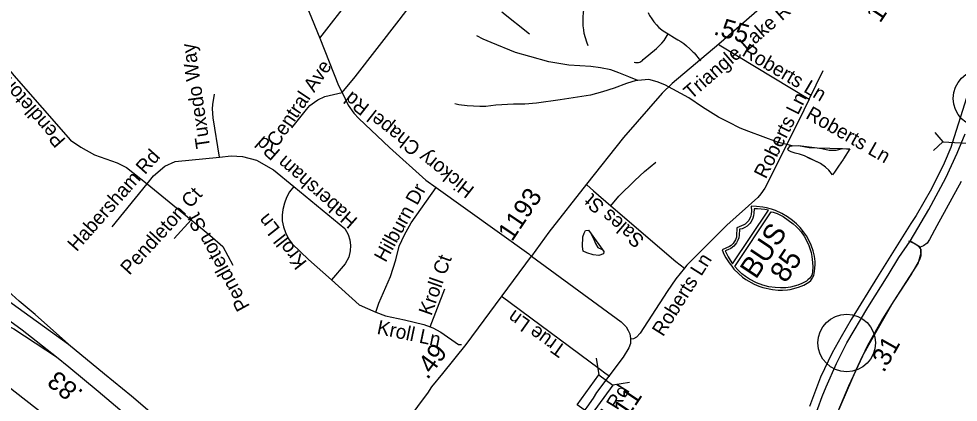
# Model space of a CAD drawing. Extents: x 1715610 to 1720914, y 798298 to 802505.
# Drawn here: x 1715768.9 to 1715906.1, y 799566.4 to 799622.4 of the extents above; entities that cross this region are included whole.
import ezdxf

# ---------------------------------------------------------------- set-up
doc = ezdxf.new("R2010")
doc.units = 0
doc.layers.add('Default', color=7, linetype='Continuous')
doc.layers.add('Prop DSN Text', color=7, linetype='Continuous')

msp = doc.modelspace()

# ---------------------------------------------------------------- linework, layer by layer
at = {"layer": 'Default'}
for p, q in [((1715809.65, 799627.47), (1715812.88, 799619.6)), ((1715812.88, 799619.6), (1715817.84, 799625.99)), ((1715839.43, 799623.43), (1715843.49, 799620.24)), ((1715871.18, 799618.64), (1715884.29, 799610.66)), ((1715884.29, 799610.66), (1715886.37, 799614.89)), ((1715902.64, 799605.82), (1715903.81, 799604.43)), ((1715902.49, 799603.19), (1715903.81, 799604.43)), ((1715903.81, 799604.43), (1715908.11, 799604.18)), ((1715782.54, 799592.05), (1715787.64, 799598.32)), ((1715787.64, 799598.32), (1715794.09, 799593.03)), ((1715791.61, 799590.32), (1715794.09, 799593.03)), ((1715900.51, 799589.04), (1715899.04, 799589.96)), ((1715828.97, 799577.4), (1715831.13, 799582.98)), ((1715853.21, 799572.83), (1715853.59, 799570.4)), ((1715858.06, 799569.31), (1715855.63, 799568.92))]:
    msp.add_line(p, q, dxfattribs=at)
for points in [[(1715890.01, 799635.12), (1715888.45, 799633.74), (1715882.95, 799628.79), (1715877.02, 799623.84), (1715871.14, 799618.71), (1715864.33, 799612.97), (1715862.85, 799611.55), (1715857.18, 799605.08), (1715851.79, 799598.24), (1715846.32, 799591.23), (1715843.76, 799587.75)], [(1715816.12, 799611.63), (1715818.03, 799613.96), (1715824.46, 799622.22), (1715828.54, 799627.62), (1715830.66, 799630.31)], [(1715852.04, 799618.46), (1715851.84, 799619.02), (1715851.48, 799620.28), (1715851.39, 799620.82), (1715851.33, 799621.38), (1715851.3, 799621.76), (1715851.29, 799622.15), (1715851.3, 799622.72), (1715851.34, 799623.29), (1715851.44, 799624.2), (1715851.51, 799624.6), (1715851.59, 799625.01), (1715851.74, 799625.61), (1715851.92, 799626.19), (1715852.12, 799626.78), (1715852.37, 799627.34), (1715852.63, 799627.9), (1715852.93, 799628.43), (1715853.54, 799629.42)], [(1715860.8, 799623.32), (1715860.9, 799623.1), (1715861.01, 799622.9), (1715861.32, 799622.4), (1715861.64, 799621.96), (1715862, 799621.54), (1715862.38, 799621.16), (1715862.81, 799620.81), (1715862.99, 799620.67), (1715863.73, 799620.2)], [(1715762.15, 799621.53), (1715768.19, 799614.13), (1715776.45, 799604.68), (1715777.97, 799603.67), (1715779.93, 799602.56), (1715783.25, 799601.37), (1715784.62, 799600.71), (1715787.64, 799598.32)], [(1715859.31, 799613.43), (1715857.99, 799613.96), (1715856.54, 799614.53), (1715855.36, 799614.97), (1715853.83, 799615.28), (1715852.42, 799615.45), (1715850.84, 799615.53), (1715849.23, 799615.63), (1715846.29, 799616.11), (1715843.51, 799616.9), (1715841.45, 799617.52), (1715837.9, 799618.94), (1715836.71, 799619.44), (1715835.77, 799619.92)], [(1715858.76, 799616.07), (1715858.96, 799616.03), (1715859.16, 799616.02), (1715859.37, 799616.04), (1715859.58, 799616.1), (1715859.75, 799616.18), (1715859.92, 799616.3), (1715860.09, 799616.48), (1715862.03, 799618.09), (1715862.43, 799618.45), (1715862.8, 799618.85), (1715863.14, 799619.27), (1715863.45, 799619.72), (1715863.73, 799620.2)], [(1715863.73, 799620.2), (1715864.66, 799619.62), (1715865.13, 799619.36), (1715865.57, 799619.1), (1715865.99, 799618.8), (1715866.39, 799618.49), (1715866.9, 799618.03), (1715867.39, 799617.56), (1715867.51, 799617.43), (1715868.45, 799616.27)], [(1715812.88, 799619.6), (1715815.6, 799612.67), (1715816.12, 799611.63)], [(1715908.1, 799614.72), (1715907.27, 799610.89), (1715905.2, 799604.27), (1715904.99, 799603.62), (1715904.04, 799601.32), (1715902.16, 799597.57), (1715899.93, 799593.67), (1715899.17, 799592.53), (1715894.28, 799584.71), (1715890.45, 799578.48), (1715889, 799575.97), (1715887.67, 799573.62), (1715885.98, 799570.08), (1715884.37, 799565.77)], [(1715859.31, 799613.43), (1715859.04, 799613.41), (1715857.64, 799612.99), (1715855.86, 799612.31), (1715854.12, 799611.76), (1715852.36, 799611.27), (1715847.95, 799610.6), (1715844.51, 799610.11), (1715842.78, 799609.97), (1715841.12, 799609.94), (1715838.55, 799609.8), (1715837.09, 799609.59), (1715836.21, 799609.61), (1715834.37, 799609.7), (1715833.16, 799609.85), (1715832.57, 799609.99)], [(1715881.81, 799603.86), (1715879.71, 799604.4), (1715875.5, 799605.96), (1715874.25, 799606.44), (1715872.52, 799607.3), (1715871.09, 799608.07), (1715868.76, 799609.51), (1715866.74, 799610.88), (1715863.23, 799612.76), (1715862.11, 799613.2), (1715860.88, 799613.57), (1715859.31, 799613.43)], [(1715808.77, 799606.5), (1715810.91, 799609.18), (1715811.42, 799609.74), (1715812.1, 799610.25), (1715812.57, 799610.58), (1715813.57, 799611.05), (1715816.12, 799611.63)], [(1715816.12, 799611.63), (1715816.98, 799609.8), (1715817.84, 799608.63), (1715818.57, 799607.84), (1715823.04, 799603.63), (1715828.35, 799598.87), (1715829.83, 799597.8)], [(1715798.21, 799602.23), (1715797.29, 799607.93), (1715797.18, 799609.28), (1715797.23, 799609.92), (1715797.47, 799611.39)], [(1715884.29, 799610.66), (1715882.75, 799607.46), (1715877.83, 799597.66), (1715877.24, 799596.83), (1715876.84, 799596.3), (1715872.31, 799592.29), (1715866.44, 799586.43), (1715866.1, 799586)], [(1715899.04, 799589.96), (1715901.79, 799594.58), (1715904.25, 799599.2), (1715905.93, 799602.77), (1715907.1, 799605.64)], [(1715889.26, 799601.88), (1715888.6, 799600.91), (1715888.01, 799600.04), (1715887.71, 799599.61), (1715887.2, 799600.33), (1715886.71, 799600.77), (1715885.96, 799601.29), (1715885.03, 799601.71), (1715884.38, 799601.99), (1715883.65, 799602.39), (1715882.88, 799602.65), (1715882.26, 799602.81), (1715881.66, 799603.01), (1715881.31, 799603.2), (1715881.18, 799603.39), (1715881.53, 799603.84), (1715881.81, 799603.86)], [(1715889.26, 799601.88), (1715888.6, 799600.91), (1715888.01, 799600.04), (1715887.71, 799599.61), (1715887.2, 799600.33), (1715886.71, 799600.77), (1715885.96, 799601.29), (1715883.65, 799602.39), (1715882.88, 799602.65), (1715882.26, 799602.81), (1715881.66, 799603.01), (1715881.31, 799603.2), (1715881.18, 799603.39), (1715881.53, 799603.84), (1715881.81, 799603.86)], [(1715881.81, 799603.86), (1715882.74, 799603.91), (1715884.29, 799603.63), (1715885.47, 799603.58), (1715886.14, 799603.48), (1715887.25, 799603.25), (1715888.25, 799603.25), (1715889.18, 799603.46), (1715889.75, 799603.44), (1715890.25, 799603.41), (1715889.31, 799601.95), (1715889.26, 799601.88)], [(1715881.81, 799603.86), (1715882.74, 799603.91), (1715885.47, 799603.58), (1715889.18, 799603.46), (1715889.75, 799603.44), (1715890.25, 799603.41), (1715889.31, 799601.95), (1715889.26, 799601.88)], [(1715787.64, 799598.32), (1715788.59, 799599.46), (1715790.22, 799600.91), (1715791.72, 799601.56), (1715798.21, 799602.23)], [(1715798.21, 799602.23), (1715799.91, 799602.42), (1715801.54, 799602.32), (1715803.6, 799601.77), (1715806.08, 799600.36), (1715809.04, 799597.91)], [(1715776.16, 799574.89), (1715771.29, 799579.22), (1715768.96, 799581.16), (1715766.28, 799583.63), (1715765.11, 799585), (1715763.55, 799587.01), (1715762.39, 799588.8), (1715761.07, 799591.24), (1715758.82, 799595.97), (1715757.47, 799597.85), (1715756.64, 799598.93), (1715755.59, 799600.13), (1715753.08, 799601.84)], [(1715855.37, 799595.11), (1715856.54, 799596.49), (1715858.85, 799598.78), (1715860.27, 799600.09), (1715861.94, 799601.48)], [(1715809.04, 799597.91), (1715808.45, 799597.14), (1715807.99, 799596.3), (1715807.69, 799595.5), (1715807.45, 799594.57), (1715807.37, 799593.72), (1715807.38, 799592.9), (1715807.54, 799592.03), (1715807.83, 799591.19), (1715808.28, 799590.29), (1715808.81, 799589.53), (1715811.22, 799587.27), (1715814.57, 799584.27)], [(1715809.04, 799597.91), (1715816.52, 799591.78), (1715817, 799590.91), (1715817.25, 799590.11), (1715817.35, 799589.32), (1715817.31, 799588.52), (1715817.08, 799587.6), (1715816.58, 799586.61), (1715814.57, 799584.27)], [(1715851.86, 799598.18), (1715852.82, 799597.27), (1715855.37, 799595.11)], [(1715906.49, 799598.65), (1715902.96, 799592.16), (1715901.9, 799590.2), (1715901.52, 799589.64), (1715901.01, 799589.26), (1715900.51, 799589.04)], [(1715821.03, 799579.56), (1715821.45, 799580.86), (1715823.16, 799584.77), (1715823.97, 799587.22), (1715824.44, 799589.2), (1715825.2, 799590.88), (1715826.18, 799592.62), (1715829.83, 799597.8)], [(1715829.83, 799597.8), (1715843.36, 799588.08), (1715843.97, 799587.57)], [(1715746.03, 799595.18), (1715756.44, 799588.31), (1715761.78, 799584.91), (1715767.03, 799581.47), (1715776.16, 799574.89)], [(1715855.37, 799595.11), (1715864.85, 799586.97), (1715866.1, 799586)], [(1715745.02, 799593.02), (1715750.91, 799589.33), (1715761.44, 799582.68), (1715764.86, 799580.27), (1715769.37, 799576.99), (1715774.41, 799573.05)], [(1715794.09, 799593.03), (1715796.77, 799590.83), (1715798.68, 799589.16), (1715800.14, 799586.43)], [(1715851.3, 799588.5), (1715851.23, 799589.17), (1715851.25, 799590.59), (1715851.46, 799591.13), (1715851.67, 799591.51), (1715852.07, 799591.56), (1715852.49, 799591.01), (1715852.91, 799590.09), (1715853.1, 799589.59), (1715853.45, 799589.03), (1715854.08, 799588.71), (1715854.35, 799588.42), (1715854.29, 799588.09), (1715853.58, 799587.83), (1715852.75, 799587.93), (1715851.85, 799588.23), (1715851.3, 799588.5)], [(1715851.3, 799588.5), (1715851.23, 799589.17), (1715851.25, 799590.59), (1715851.46, 799591.13), (1715851.67, 799591.51), (1715852.07, 799591.56), (1715852.49, 799591.01), (1715854.35, 799588.42), (1715854.29, 799588.09), (1715853.58, 799587.83), (1715852.75, 799587.93), (1715851.85, 799588.23), (1715851.3, 799588.5)], [(1715884.79, 799563.11), (1715885.21, 799564.46), (1715885.6, 799565.47), (1715886.23, 799567.27), (1715886.79, 799568.66), (1715888.29, 799572.09), (1715889.79, 799575.07), (1715892.9, 799580.26), (1715895.83, 799584.99), (1715897.41, 799587.53), (1715899.04, 799589.96)], [(1715886.27, 799558.74), (1715887.07, 799561.64), (1715888.33, 799564.63), (1715891.18, 799571.12), (1715892.1, 799573.12), (1715893.44, 799575.55), (1715896.38, 799580.7), (1715900.21, 799586.69), (1715900.67, 799588.22), (1715900.67, 799588.74), (1715900.17, 799589.25), (1715899.66, 799589.6), (1715898.86, 799589.95)], [(1715900.51, 799589.04), (1715900.56, 799588.59), (1715900.61, 799587.78), (1715900.41, 799587.19), (1715899.25, 799585.17), (1715896.69, 799581.24), (1715895.01, 799578.59), (1715892.78, 799574.62), (1715890.08, 799568.74), (1715888.48, 799565.04), (1715886.66, 799560.23), (1715886.33, 799558.76)], [(1715817.16, 799546.79), (1715818.43, 799549.98), (1715819.2, 799551.72), (1715821.17, 799555.93), (1715823.09, 799559.38), (1715824.19, 799561.37), (1715825.21, 799563.03), (1715826.02, 799564.19), (1715826.64, 799565.05), (1715827.68, 799566.53), (1715828.63, 799567.75), (1715829.23, 799568.64), (1715830.83, 799570.62), (1715834.21, 799574.82), (1715843.76, 799587.75)], [(1715843.76, 799587.75), (1715856.84, 799578.16), (1715857.58, 799577.41), (1715857.9, 799576.89), (1715858.11, 799576.4), (1715858.23, 799575.73), (1715858.22, 799574.99), (1715858, 799574.34), (1715857.17, 799572.99), (1715853.27, 799567.85)], [(1715866.1, 799586), (1715864.84, 799584.42), (1715863.58, 799582.59), (1715859.63, 799576.5), (1715859.09, 799575.92), (1715858.68, 799575.69), (1715858.16, 799575.63)], [(1715814.57, 799584.27), (1715818.6, 799580.63), (1715821.03, 799579.56)], [(1715742.05, 799584.05), (1715744.98, 799582.09), (1715746.76, 799581.19), (1715748.43, 799580.68), (1715750.13, 799580.35), (1715752.25, 799580.25), (1715754.46, 799580.23), (1715756.58, 799580.17), (1715758.34, 799580.13), (1715760.28, 799579.96), (1715762.34, 799579.56), (1715765.58, 799578.36), (1715767.26, 799577.62), (1715768.18, 799577.13), (1715769.75, 799576.13), (1715774.41, 799573.05)], [(1715839.36, 799581.97), (1715853.63, 799571.36), (1715854.66, 799570.54), (1715855.22, 799570.21)], [(1715754.02, 799579.23), (1715760.28, 799574.22), (1715772.58, 799564.61), (1715778.97, 799560.32)], [(1715821.03, 799579.56), (1715822.46, 799579.02), (1715825.2, 799578.46), (1715828.02, 799577.75), (1715828.97, 799577.4)], [(1715828.97, 799577.4), (1715829.37, 799577.26), (1715830.53, 799576.63), (1715833.09, 799574.86), (1715833.52, 799574.82)], [(1715776.16, 799574.89), (1715781.42, 799570.57), (1715785.35, 799567.36), (1715794.81, 799559.26)], [(1715774.41, 799573.05), (1715776.19, 799571.58), (1715780.51, 799568.04), (1715785.55, 799563.75), (1715790.99, 799559.16)], [(1715853.27, 799567.85), (1715852.76, 799567.02), (1715851.86, 799565.71), (1715849.36, 799562.38), (1715843.21, 799553.85), (1715838.97, 799548.13), (1715835.58, 799543.39), (1715833.33, 799540.35)]]:
    msp.add_lwpolyline(points, dxfattribs=at)
for points in [[(1715884.77, 799584.48), (1715884.87, 799584.67), (1715884.98, 799584.93), (1715885.06, 799585.2), (1715885.11, 799585.53), (1715885.16, 799586.05), (1715885.18, 799586.47), (1715885.18, 799586.97), (1715885.07, 799587.73), (1715884.89, 799588.54), (1715884.6, 799589.33), (1715884.3, 799590.01), (1715883.9, 799590.7), (1715883.5, 799591.32), (1715882.99, 799591.94), (1715882.46, 799592.48), (1715881.86, 799592.97), (1715881.17, 799593.5), (1715880.33, 799593.99), (1715879.41, 799594.4), (1715878.81, 799594.61), (1715878.07, 799594.82), (1715877.57, 799594.92), (1715876.62, 799595.01), (1715875.86, 799595.03), (1715875.87, 799594.3), (1715875.83, 799593.87), (1715875.79, 799593.61), (1715875.69, 799593.39), (1715875.49, 799592.98), (1715875.32, 799592.76), (1715875.13, 799592.58), (1715874.97, 799592.42), (1715874.79, 799592.32), (1715873.74, 799591.87), (1715873.72, 799590.72), (1715873.69, 799590.5), (1715873.61, 799590.3), (1715873.54, 799590.11), (1715873.37, 799589.83), (1715873.23, 799589.62), (1715873.05, 799589.43), (1715872.9, 799589.29), (1715872.68, 799589.16), (1715871.61, 799588.69), (1715871.86, 799588.06), (1715872.15, 799587.49), (1715872.61, 799586.78), (1715873, 799586.27), (1715873.33, 799585.87), (1715873.99, 799585.21), (1715874.6, 799584.69), (1715875.06, 799584.36), (1715876.28, 799583.67), (1715876.98, 799583.38), (1715877.57, 799583.17), (1715878.95, 799582.88), (1715879.77, 799582.8), (1715880.4, 799582.78), (1715881.15, 799582.84), (1715881.52, 799582.9), (1715882.77, 799583.23), (1715883.51, 799583.53), (1715884.03, 799583.8), (1715884.24, 799583.95), (1715884.54, 799584.21)], [(1715872.05, 799588.53), (1715872.23, 799588.13), (1715872.49, 799587.63), (1715872.79, 799587.16), (1715873.14, 799586.65), (1715878.36, 799594.45), (1715877.84, 799594.54), (1715877.3, 799594.62), (1715876.79, 799594.66), (1715876.27, 799594.66), (1715876.25, 799594.03), (1715876.19, 799593.62), (1715876.1, 799593.3), (1715876.01, 799593.05), (1715875.81, 799592.7), (1715875.7, 799592.55), (1715875.28, 799592.15), (1715874.94, 799591.92), (1715874.53, 799591.76), (1715874.14, 799591.67), (1715874.1, 799590.8), (1715874.04, 799590.44), (1715873.91, 799590.07), (1715873.72, 799589.7), (1715873.31, 799589.21), (1715872.88, 799588.89), (1715872.45, 799588.65)], [(1715878.78, 799594.24), (1715879.06, 799594.18), (1715879.62, 799593.96), (1715880.04, 799593.77), (1715880.51, 799593.54), (1715881.24, 799593.02), (1715881.99, 799592.47), (1715882.4, 799592.1), (1715882.75, 799591.72), (1715883.12, 799591.29), (1715883.59, 799590.67), (1715883.92, 799590.04), (1715884.25, 799589.29), (1715884.5, 799588.57), (1715884.59, 799588.26), (1715884.72, 799587.71), (1715884.79, 799586.82), (1715884.83, 799586.18), (1715884.79, 799585.47), (1715884.73, 799585.13), (1715884.59, 799584.79), (1715884.41, 799584.55), (1715884.13, 799584.31), (1715883.9, 799584.11), (1715883.25, 799583.77), (1715882.68, 799583.53), (1715881.61, 799583.2), (1715880.89, 799583.12), (1715880.12, 799583.11), (1715879.36, 799583.16), (1715878.41, 799583.29), (1715877.53, 799583.53), (1715876.63, 799583.87), (1715875.6, 799584.39), (1715875.01, 799584.77), (1715874.48, 799585.17), (1715874.22, 799585.42), (1715873.9, 799585.74), (1715873.44, 799586.25)], [(1715855.63, 799568.92), (1715852.47, 799564.55), (1715850.43, 799566.03), (1715853.59, 799570.4)]]:
    msp.add_lwpolyline(points, close=True, dxfattribs=at)
at = {"layer": 'Prop DSN Text'}
for centre in [(1715909.54, 799610.79), (1715889.79, 799575.07)]:
    msp.add_circle(centre, 4.2, dxfattribs=at)

# ---------------------------------------------------------------- texts
at = {"layer": 'Default'}
for s, height, rotation, p in [('1193', 2.719, 56.2051, (1715894.66, 799621.69)), ('Triangle Lake Rd', 2.0663, 40.968, (1715867.09, 799610.56)), ('.55', 2.719, 343.9372, (1715870.24, 799620.17)), ('Tuxedo Way', 2.066, 98.3591, (1715796.86, 799603.61)), ('Roberts Ln', 2.066, 329.4869, (1715874.37, 799617.13)), ('Pendleton St', 2.0663, 131.3961, (1715775.86, 799604.75)), ('Central Ave', 2.0663, 56.2051, (1715806.64, 799603.52)), ('Hickory Chapel Rd', 2.0663, 141.7988, (1715835.57, 799597.68)), ('Roberts Ln', 2.066, 63.3716, (1715877.99, 799598.92)), ('Roberts Ln', 2.066, 330.1937, (1715883.67, 799607.96)), ('Habersham Rd', 2.0663, 138.6178, (1715818.52, 799593.16)), ('Habersham Rd', 2.0663, 48.4355, (1715777.34, 799588.31)), ('Hilburn Dr', 2.066, 61.1853, (1715822.47, 799586.72)), ('Pendleton Ct', 2.0663, 47.6393, (1715785.05, 799584.87)), ('1193', 2.719, 56.2051, (1715840.92, 799589.78)), ('Sales St', 2.066, 139.3518, (1715860.4, 799590.31)), ('Pendleton St', 2.0663, 118.5376, (1715802.69, 799580.41)), ('Kroll Ln', 2.066, 128.3635, (1715811.06, 799586.83)), ('BUS', 3.045, 56.2051, (1715876.53, 799584.26)), ('85', 3.045, 56.2051, (1715880.89, 799583.68)), ('Kroll Ct', 2.066, 70.6338, (1715829.15, 799578.94)), ('Roberts Ln', 2.066, 57.7139, (1715862.97, 799575.89)), ('True Ln', 2.066, 144.5682, (1715849, 799574.49)), ('Kroll Ln', 2.066, 348.1678, (1715821.09, 799576.42)), ('.49', 2.719, 53.5268, (1715828.59, 799569.61)), ('.31', 2.719, 60.643, (1715895.21, 799570.63)), ('.83', 2.719, 140.6418, (1715778.45, 799567.97)), ('Hickory Chapel Rd', 2.0663, 58.1076, (1715845.99, 799548.6)), ('1311', 2.719, 56.2051, (1715855.52, 799560.65))]:
    msp.add_text(s, height=height, rotation=rotation, dxfattribs=at).set_placement(p)

doc.saveas('drawing.dxf')
